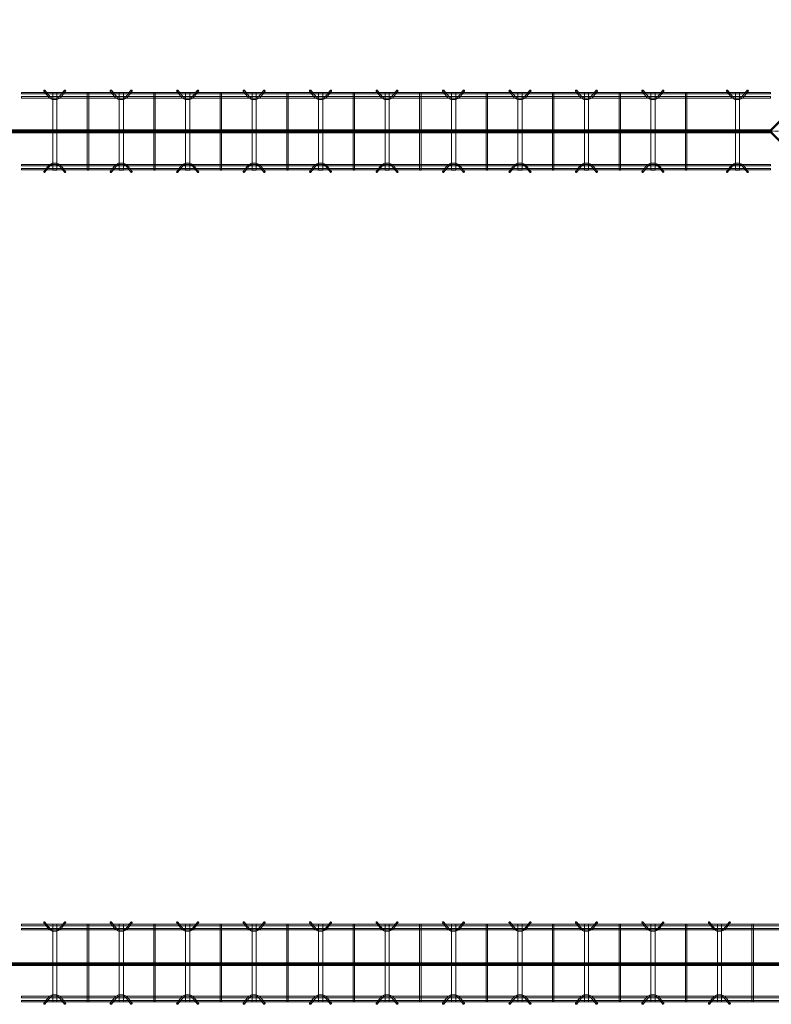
# Model space of a CAD drawing. Header units: inches. Extents: x -4136 to 1945, y -6639 to 12387.
# Tile 355 of 656: x -2656 to -2520, y 10310 to 10487. Entities that reach past the tile are written whole.
import ezdxf

# ---------------------------------------------------------------- set-up
doc = ezdxf.new("R2010")
doc.units = ezdxf.units.IN
doc.header["$MEASUREMENT"] = 0
doc.linetypes.add('Línea de rejilla', pattern=[0.875, 0.5, -0.125, 0.125, -0.125])
for name, color, linetype, lineweight in [('A-FLOR', 7, 'Continuous', 9), ('A-GENM', 7, 'Continuous', 9), ('S-BEAM', 7, 'Continuous', 9), ('S-GRID', 7, 'Continuous', 9)]:
    doc.layers.add(name, color=color, linetype=linetype, lineweight=lineweight)

# ---------------------------------------------------------------- blocks, each defined once
blk = doc.blocks.new('Dowel bar assembly - Dowel bar assembly-670978-SLAB ON GROUND JOINTS')
at = {"layer": 'S-BEAM', "color": 253, "true_color": 0xaaaaaa}
for p, q in [((135.25, 1.98), (0, 1.98)), ((0, 1.98), (0, 1.72)), ((0, 1.72), (0, 1.98)), ((4.02, 2.23), (4.97, 1.03)), ((5.18, 1.19), (4.23, 2.39)), ((5.63, 1.99), (5.63, -12.01)), ((6.38, 1.99), (5.63, 1.99)), ((5.63, 1.99), (6.38, 1.99)), ((6.38, -12.01), (6.38, 1.99)), ((7.76, 2.39), (6.81, 1.19)), ((7.01, 1.03), (7.96, 2.23)), ((11.87, 1.99), (11.87, -12.01)), ((12.13, 1.99), (11.87, 1.99)), ((11.87, 1.99), (12.13, 1.99)), ((12.13, -12.01), (12.13, 1.99)), ((16.02, 2.23), (16.97, 1.03)), ((17.18, 1.19), (16.23, 2.39)), ((17.63, 1.99), (17.63, -12.01)), ((18.38, 1.99), (17.63, 1.99)), ((17.63, 1.99), (18.38, 1.99)), ((18.38, -12.01), (18.38, 1.99)), ((19.76, 2.39), (18.81, 1.19)), ((19.01, 1.03), (19.96, 2.23)), ((23.87, 1.99), (23.87, -12.01)), ((24.13, 1.99), (23.87, 1.99)), ((23.87, 1.99), (24.13, 1.99)), ((24.13, -12.01), (24.13, 1.99)), ((28.02, 2.23), (28.97, 1.03)), ((29.18, 1.19), (28.23, 2.39)), ((29.63, 1.99), (29.63, -12.01)), ((30.38, 1.99), (29.63, 1.99)), ((29.63, 1.99), (30.38, 1.99)), ((30.38, -12.01), (30.38, 1.99)), ((31.76, 2.39), (30.81, 1.19)), ((31.01, 1.03), (31.96, 2.23)), ((35.87, 1.99), (35.87, -12.01)), ((36.13, 1.99), (35.87, 1.99)), ((35.87, 1.99), (36.13, 1.99)), ((36.13, -12.01), (36.13, 1.99)), ((40.02, 2.23), (40.97, 1.03)), ((41.18, 1.19), (40.23, 2.39)), ((41.63, 1.99), (41.63, -12.01)), ((42.38, 1.99), (41.63, 1.99)), ((41.63, 1.99), (42.38, 1.99)), ((42.38, -12.01), (42.38, 1.99)), ((43.76, 2.39), (42.81, 1.19)), ((43.01, 1.03), (43.96, 2.23)), ((47.87, 1.99), (47.87, -12.01)), ((48.13, 1.99), (47.87, 1.99)), ((47.87, 1.99), (48.13, 1.99)), ((48.13, -12.01), (48.13, 1.99)), ((52.02, 2.23), (52.97, 1.03)), ((53.18, 1.19), (52.23, 2.39)), ((53.63, 1.99), (53.63, -12.01)), ((54.38, 1.99), (53.63, 1.99)), ((53.63, 1.99), (54.38, 1.99)), ((54.38, -12.01), (54.38, 1.99)), ((55.76, 2.39), (54.81, 1.19)), ((55.01, 1.03), (55.96, 2.23)), ((59.87, 1.99), (59.87, -12.01)), ((60.13, 1.99), (59.87, 1.99)), ((59.87, 1.99), (60.13, 1.99)), ((60.13, -12.01), (60.13, 1.99)), ((64.02, 2.23), (64.97, 1.03)), ((65.18, 1.19), (64.23, 2.39)), ((65.63, 1.99), (65.63, -12.01)), ((66.38, 1.99), (65.63, 1.99)), ((65.63, 1.99), (66.38, 1.99)), ((66.38, -12.01), (66.38, 1.99)), ((67.76, 2.39), (66.81, 1.19)), ((67.01, 1.03), (67.96, 2.23)), ((71.87, 1.99), (71.87, -12.01)), ((72.13, 1.99), (71.87, 1.99)), ((71.87, 1.99), (72.13, 1.99)), ((72.13, -12.01), (72.13, 1.99)), ((76.02, 2.23), (76.97, 1.03)), ((77.18, 1.19), (76.23, 2.39)), ((77.63, 1.99), (77.63, -12.01)), ((78.38, 1.99), (77.63, 1.99)), ((77.63, 1.99), (78.38, 1.99)), ((78.38, -12.01), (78.38, 1.99)), ((79.76, 2.39), (78.81, 1.19)), ((79.01, 1.03), (79.96, 2.23)), ((83.87, 1.99), (83.87, -12.01)), ((84.13, 1.99), (83.87, 1.99)), ((83.87, 1.99), (84.13, 1.99)), ((84.13, -12.01), (84.13, 1.99)), ((88.02, 2.23), (88.97, 1.03)), ((89.18, 1.19), (88.23, 2.39)), ((89.63, 1.99), (89.63, -12.01)), ((90.38, 1.99), (89.63, 1.99)), ((89.63, 1.99), (90.38, 1.99)), ((90.38, -12.01), (90.38, 1.99)), ((91.76, 2.39), (90.81, 1.19)), ((91.01, 1.03), (91.96, 2.23)), ((95.87, 1.99), (95.87, -12.01)), ((96.13, 1.99), (95.87, 1.99)), ((95.87, 1.99), (96.13, 1.99)), ((96.13, -12.01), (96.13, 1.99)), ((100.02, 2.23), (100.97, 1.03)), ((101.18, 1.19), (100.23, 2.39)), ((101.63, 1.99), (101.63, -12.01)), ((102.38, 1.99), (101.63, 1.99)), ((101.63, 1.99), (102.38, 1.99)), ((102.38, -12.01), (102.38, 1.99)), ((103.76, 2.39), (102.81, 1.19)), ((103.01, 1.03), (103.96, 2.23)), ((107.87, 1.99), (107.87, -12.01)), ((108.13, 1.99), (107.87, 1.99)), ((107.87, 1.99), (108.13, 1.99)), ((108.13, -12.01), (108.13, 1.99)), ((112.02, 2.23), (112.97, 1.03)), ((113.18, 1.19), (112.23, 2.39)), ((113.63, 1.99), (113.63, -12.01)), ((114.38, 1.99), (113.63, 1.99)), ((113.63, 1.99), (114.38, 1.99)), ((114.38, -12.01), (114.38, 1.99)), ((115.76, 2.39), (114.81, 1.19)), ((115.01, 1.03), (115.96, 2.23)), ((119.87, 1.99), (119.87, -12.01)), ((120.13, 1.99), (119.87, 1.99)), ((119.87, 1.99), (120.13, 1.99)), ((120.13, -12.01), (120.13, 1.99)), ((127.27, 2.23), (128.22, 1.03)), ((128.43, 1.19), (127.48, 2.39)), ((128.88, 1.99), (128.88, -12.01)), ((129.63, 1.99), (128.88, 1.99)), ((128.88, 1.99), (129.63, 1.99)), ((129.63, -12.01), (129.63, 1.99)), ((131.01, 2.39), (130.06, 1.19)), ((130.26, 1.03), (131.21, 2.23)), ((135.25, 1.98), (135.25, 1.72)), ((135.25, 1.72), (135.25, 1.98)), ((0, 1.72), (135.25, 1.72)), ((135.25, 1.25), (0, 1.25)), ((0, 0.99), (0, 1.25)), ((0, 1.25), (0, 0.99)), ((0, 0.99), (135.25, 0.99)), ((135.25, 0.99), (135.25, 1.25)), ((135.25, 1.25), (135.25, 0.99)), ((135.25, -11.01), (0, -11.01)), ((0, -11.27), (0, -11.01)), ((0, -11.01), (0, -11.27)), ((0, -11.27), (135.25, -11.27)), ((135.25, -11.74), (0, -11.74)), ((0, -12), (0, -11.74)), ((0, -11.74), (0, -12)), ((0, -12), (135.25, -12)), ((4.97, -11.05), (4.02, -12.25)), ((4.23, -12.41), (5.18, -11.21)), ((6.38, -12.01), (5.63, -12.01)), ((5.63, -12.01), (6.38, -12.01)), ((6.81, -11.21), (7.76, -12.41)), ((7.96, -12.25), (7.01, -11.05)), ((12.13, -12.01), (11.87, -12.01)), ((11.87, -12.01), (12.13, -12.01)), ((16.97, -11.05), (16.02, -12.25)), ((16.23, -12.41), (17.18, -11.21)), ((18.38, -12.01), (17.63, -12.01)), ((17.63, -12.01), (18.38, -12.01)), ((18.81, -11.21), (19.76, -12.41)), ((19.96, -12.25), (19.01, -11.05)), ((24.13, -12.01), (23.87, -12.01)), ((23.87, -12.01), (24.13, -12.01)), ((28.97, -11.05), (28.02, -12.25)), ((28.23, -12.41), (29.18, -11.21)), ((30.38, -12.01), (29.63, -12.01)), ((29.63, -12.01), (30.38, -12.01)), ((30.81, -11.21), (31.76, -12.41)), ((31.96, -12.25), (31.01, -11.05)), ((36.13, -12.01), (35.87, -12.01)), ((35.87, -12.01), (36.13, -12.01)), ((40.97, -11.05), (40.02, -12.25)), ((40.23, -12.41), (41.18, -11.21)), ((42.38, -12.01), (41.63, -12.01)), ((41.63, -12.01), (42.38, -12.01)), ((42.81, -11.21), (43.76, -12.41)), ((43.96, -12.25), (43.01, -11.05)), ((48.13, -12.01), (47.87, -12.01)), ((47.87, -12.01), (48.13, -12.01)), ((52.97, -11.05), (52.02, -12.25)), ((52.23, -12.41), (53.18, -11.21)), ((54.38, -12.01), (53.63, -12.01)), ((53.63, -12.01), (54.38, -12.01)), ((54.81, -11.21), (55.76, -12.41)), ((55.96, -12.25), (55.01, -11.05)), ((60.13, -12.01), (59.87, -12.01)), ((59.87, -12.01), (60.13, -12.01)), ((64.97, -11.05), (64.02, -12.25)), ((64.23, -12.41), (65.18, -11.21)), ((66.38, -12.01), (65.63, -12.01)), ((65.63, -12.01), (66.38, -12.01)), ((66.81, -11.21), (67.76, -12.41)), ((67.96, -12.25), (67.01, -11.05)), ((72.13, -12.01), (71.87, -12.01)), ((71.87, -12.01), (72.13, -12.01)), ((76.97, -11.05), (76.02, -12.25)), ((76.23, -12.41), (77.18, -11.21)), ((78.38, -12.01), (77.63, -12.01)), ((77.63, -12.01), (78.38, -12.01)), ((78.81, -11.21), (79.76, -12.41)), ((79.96, -12.25), (79.01, -11.05)), ((84.13, -12.01), (83.87, -12.01)), ((83.87, -12.01), (84.13, -12.01)), ((88.97, -11.05), (88.02, -12.25)), ((88.23, -12.41), (89.18, -11.21)), ((90.38, -12.01), (89.63, -12.01)), ((89.63, -12.01), (90.38, -12.01)), ((90.81, -11.21), (91.76, -12.41)), ((91.96, -12.25), (91.01, -11.05)), ((96.13, -12.01), (95.87, -12.01)), ((95.87, -12.01), (96.13, -12.01)), ((100.97, -11.05), (100.02, -12.25)), ((100.23, -12.41), (101.18, -11.21)), ((102.38, -12.01), (101.63, -12.01)), ((101.63, -12.01), (102.38, -12.01)), ((102.81, -11.21), (103.76, -12.41)), ((103.96, -12.25), (103.01, -11.05)), ((108.13, -12.01), (107.87, -12.01)), ((107.87, -12.01), (108.13, -12.01)), ((112.97, -11.05), (112.02, -12.25)), ((112.23, -12.41), (113.18, -11.21)), ((114.38, -12.01), (113.63, -12.01)), ((113.63, -12.01), (114.38, -12.01)), ((114.81, -11.21), (115.76, -12.41)), ((115.96, -12.25), (115.01, -11.05)), ((120.13, -12.01), (119.87, -12.01)), ((119.87, -12.01), (120.13, -12.01)), ((128.22, -11.05), (127.27, -12.25)), ((127.48, -12.41), (128.43, -11.21)), ((129.63, -12.01), (128.88, -12.01)), ((128.88, -12.01), (129.63, -12.01)), ((130.06, -11.21), (131.01, -12.41)), ((131.21, -12.25), (130.26, -11.05)), ((135.25, -11.27), (135.25, -11.01)), ((135.25, -11.01), (135.25, -11.27)), ((135.25, -12), (135.25, -11.74)), ((135.25, -11.74), (135.25, -12))]:
    blk.add_line(p, q, dxfattribs=at)
at = {"layer": 'S-BEAM', "color": 253, "true_color": 0xaaaaaa, "flags": 128}
for points in [[(4.97, 1.03), (5.53, 0.73), (6.39, 0.72), (6.97, 0.99), (7.01, 1.03)], [(5.18, 1.19), (5.62, 0.97), (6.38, 0.98), (6.81, 1.19)], [(16.97, 1.03), (17.53, 0.73), (18.39, 0.72), (18.97, 0.99), (19.01, 1.03)], [(17.18, 1.19), (17.62, 0.97), (18.38, 0.98), (18.81, 1.19)], [(28.97, 1.03), (29.53, 0.73), (30.39, 0.72), (30.97, 0.99), (31.01, 1.03)], [(29.18, 1.19), (29.62, 0.97), (30.38, 0.98), (30.81, 1.19)], [(40.97, 1.03), (41.53, 0.73), (42.39, 0.72), (42.97, 0.99), (43.01, 1.03)], [(41.18, 1.19), (41.62, 0.97), (42.38, 0.98), (42.81, 1.19)], [(52.97, 1.03), (53.53, 0.73), (54.39, 0.72), (54.97, 0.99), (55.01, 1.03)], [(53.18, 1.19), (53.62, 0.97), (54.38, 0.98), (54.81, 1.19)], [(64.97, 1.03), (65.53, 0.73), (66.39, 0.72), (66.97, 0.99), (67.01, 1.03)], [(65.18, 1.19), (65.62, 0.97), (66.38, 0.98), (66.81, 1.19)], [(76.97, 1.03), (77.53, 0.73), (78.39, 0.72), (78.97, 0.99), (79.01, 1.03)], [(77.18, 1.19), (77.62, 0.97), (78.38, 0.98), (78.81, 1.19)], [(88.97, 1.03), (89.53, 0.73), (90.39, 0.72), (90.97, 0.99), (91.01, 1.03)], [(89.18, 1.19), (89.62, 0.97), (90.38, 0.98), (90.81, 1.19)], [(100.97, 1.03), (101.53, 0.73), (102.39, 0.72), (102.97, 0.99), (103.01, 1.03)], [(101.18, 1.19), (101.62, 0.97), (102.38, 0.98), (102.81, 1.19)], [(112.97, 1.03), (113.53, 0.73), (114.39, 0.72), (114.97, 0.99), (115.01, 1.03)], [(113.18, 1.19), (113.62, 0.97), (114.38, 0.98), (114.81, 1.19)], [(128.22, 1.03), (128.78, 0.73), (129.64, 0.72), (130.22, 0.99), (130.26, 1.03)], [(128.43, 1.19), (128.87, 0.97), (129.63, 0.98), (130.06, 1.19)], [(4.97, -11.05), (5.53, -10.75), (6.39, -10.74), (6.97, -11.01), (7.01, -11.05)], [(5.18, -11.21), (5.62, -10.99), (6.38, -11), (6.81, -11.21)], [(16.97, -11.05), (17.53, -10.75), (18.39, -10.74), (18.97, -11.01), (19.01, -11.05)], [(17.18, -11.21), (17.62, -10.99), (18.38, -11), (18.81, -11.21)], [(28.97, -11.05), (29.53, -10.75), (30.39, -10.74), (30.97, -11.01), (31.01, -11.05)], [(29.18, -11.21), (29.62, -10.99), (30.38, -11), (30.81, -11.21)], [(40.97, -11.05), (41.53, -10.75), (42.39, -10.74), (42.97, -11.01), (43.01, -11.05)], [(41.18, -11.21), (41.62, -10.99), (42.38, -11), (42.81, -11.21)], [(52.97, -11.05), (53.53, -10.75), (54.39, -10.74), (54.97, -11.01), (55.01, -11.05)], [(53.18, -11.21), (53.62, -10.99), (54.38, -11), (54.81, -11.21)], [(64.97, -11.05), (65.53, -10.75), (66.39, -10.74), (66.97, -11.01), (67.01, -11.05)], [(65.18, -11.21), (65.62, -10.99), (66.38, -11), (66.81, -11.21)], [(76.97, -11.05), (77.53, -10.75), (78.39, -10.74), (78.97, -11.01), (79.01, -11.05)], [(77.18, -11.21), (77.62, -10.99), (78.38, -11), (78.81, -11.21)], [(88.97, -11.05), (89.53, -10.75), (90.39, -10.74), (90.97, -11.01), (91.01, -11.05)], [(89.18, -11.21), (89.62, -10.99), (90.38, -11), (90.81, -11.21)], [(100.97, -11.05), (101.53, -10.75), (102.39, -10.74), (102.97, -11.01), (103.01, -11.05)], [(101.18, -11.21), (101.62, -10.99), (102.38, -11), (102.81, -11.21)], [(112.97, -11.05), (113.53, -10.75), (114.39, -10.74), (114.97, -11.01), (115.01, -11.05)], [(113.18, -11.21), (113.62, -10.99), (114.38, -11), (114.81, -11.21)], [(128.22, -11.05), (128.78, -10.75), (129.64, -10.74), (130.22, -11.01), (130.26, -11.05)], [(128.43, -11.21), (128.87, -10.99), (129.63, -11), (130.06, -11.21)]]:
    blk.add_lwpolyline(points, dxfattribs=at)
at = {"layer": 'S-BEAM', "color": 253, "true_color": 0xaaaaaa}
for centre, major_axis, start_param, end_param in [((4.12, 2.31), (0.101, 0.08), 5.709265, 8.850858), ((4.12, 2.31), (0.101, 0.08), 2.567673, 5.709265), ((7.86, 2.31), (-0.101, 0.08), 3.715513, 6.857105), ((7.86, 2.31), (-0.101, 0.08), 0.57392, 3.715513), ((16.12, 2.31), (0.101, 0.08), 5.709265, 8.850858), ((16.12, 2.31), (0.101, 0.08), 2.567673, 5.709265), ((19.86, 2.31), (-0.101, 0.08), 3.715513, 6.857105), ((19.86, 2.31), (-0.101, 0.08), 0.57392, 3.715513), ((28.12, 2.31), (0.101, 0.08), 5.709265, 8.850858), ((28.12, 2.31), (0.101, 0.08), 2.567673, 5.709265), ((31.86, 2.31), (-0.101, 0.08), 3.715513, 6.857105), ((31.86, 2.31), (-0.101, 0.08), 0.57392, 3.715513), ((40.12, 2.31), (0.101, 0.08), 5.709265, 8.850858), ((40.12, 2.31), (0.101, 0.08), 2.567673, 5.709265), ((43.86, 2.31), (-0.101, 0.08), 3.715513, 6.857105), ((43.86, 2.31), (-0.101, 0.08), 0.57392, 3.715513), ((52.12, 2.31), (0.101, 0.08), 5.709265, 8.850858), ((52.12, 2.31), (0.101, 0.08), 2.567673, 5.709265), ((55.86, 2.31), (-0.101, 0.08), 3.715513, 6.857105), ((55.86, 2.31), (-0.101, 0.08), 0.57392, 3.715513), ((64.12, 2.31), (0.101, 0.08), 5.709265, 8.850858), ((64.12, 2.31), (0.101, 0.08), 2.567673, 5.709265), ((67.86, 2.31), (-0.101, 0.08), 3.715513, 6.857105), ((67.86, 2.31), (-0.101, 0.08), 0.57392, 3.715513), ((76.12, 2.31), (0.101, 0.08), 5.709265, 8.850858), ((76.12, 2.31), (0.101, 0.08), 2.567673, 5.709265), ((79.86, 2.31), (-0.101, 0.08), 3.715513, 6.857105), ((79.86, 2.31), (-0.101, 0.08), 0.57392, 3.715513), ((88.12, 2.31), (0.101, 0.08), 5.709265, 8.850858), ((88.12, 2.31), (0.101, 0.08), 2.567673, 5.709265), ((91.86, 2.31), (-0.101, 0.08), 3.715513, 6.857105), ((91.86, 2.31), (-0.101, 0.08), 0.57392, 3.715513), ((100.12, 2.31), (0.101, 0.08), 5.709265, 8.850858), ((100.12, 2.31), (0.101, 0.08), 2.567673, 5.709265), ((103.86, 2.31), (-0.101, 0.08), 3.715513, 6.857105), ((103.86, 2.31), (-0.101, 0.08), 0.57392, 3.715513), ((112.12, 2.31), (0.101, 0.08), 5.709265, 8.850858), ((112.12, 2.31), (0.101, 0.08), 2.567673, 5.709265), ((115.86, 2.31), (-0.101, 0.08), 3.715513, 6.857105), ((115.86, 2.31), (-0.101, 0.08), 0.57392, 3.715513), ((127.37, 2.31), (0.101, 0.08), 5.709265, 8.850858), ((127.37, 2.31), (0.101, 0.08), 2.567673, 5.709265), ((131.11, 2.31), (-0.101, 0.08), 3.715513, 6.857105), ((131.11, 2.31), (-0.101, 0.08), 0.57392, 3.715513), ((4.12, -12.33), (-0.101, 0.08), 3.715513, 6.857105), ((4.12, -12.33), (-0.101, 0.08), 0.57392, 3.715513), ((7.86, -12.33), (0.101, 0.08), 5.709265, 8.850858), ((7.86, -12.33), (0.101, 0.08), 2.567673, 5.709265), ((16.12, -12.33), (-0.101, 0.08), 3.715513, 6.857105), ((16.12, -12.33), (-0.101, 0.08), 0.57392, 3.715513), ((19.86, -12.33), (0.101, 0.08), 5.709265, 8.850858), ((19.86, -12.33), (0.101, 0.08), 2.567673, 5.709265), ((28.12, -12.33), (-0.101, 0.08), 3.715513, 6.857105), ((28.12, -12.33), (-0.101, 0.08), 0.57392, 3.715513), ((31.86, -12.33), (0.101, 0.08), 5.709265, 8.850858), ((31.86, -12.33), (0.101, 0.08), 2.567673, 5.709265), ((40.12, -12.33), (-0.101, 0.08), 3.715513, 6.857105), ((40.12, -12.33), (-0.101, 0.08), 0.57392, 3.715513), ((43.86, -12.33), (0.101, 0.08), 5.709265, 8.850858), ((43.86, -12.33), (0.101, 0.08), 2.567673, 5.709265), ((52.12, -12.33), (-0.101, 0.08), 3.715513, 6.857105), ((52.12, -12.33), (-0.101, 0.08), 0.57392, 3.715513), ((55.86, -12.33), (0.101, 0.08), 5.709265, 8.850858), ((55.86, -12.33), (0.101, 0.08), 2.567673, 5.709265), ((64.12, -12.33), (-0.101, 0.08), 3.715513, 6.857105), ((64.12, -12.33), (-0.101, 0.08), 0.57392, 3.715513), ((67.86, -12.33), (0.101, 0.08), 5.709265, 8.850858), ((67.86, -12.33), (0.101, 0.08), 2.567673, 5.709265), ((76.12, -12.33), (-0.101, 0.08), 3.715513, 6.857105), ((76.12, -12.33), (-0.101, 0.08), 0.57392, 3.715513), ((79.86, -12.33), (0.101, 0.08), 5.709265, 8.850858), ((79.86, -12.33), (0.101, 0.08), 2.567673, 5.709265), ((88.12, -12.33), (-0.101, 0.08), 3.715513, 6.857105), ((88.12, -12.33), (-0.101, 0.08), 0.57392, 3.715513), ((91.86, -12.33), (0.101, 0.08), 5.709265, 8.850858), ((91.86, -12.33), (0.101, 0.08), 2.567673, 5.709265), ((100.12, -12.33), (-0.101, 0.08), 3.715513, 6.857105), ((100.12, -12.33), (-0.101, 0.08), 0.57392, 3.715513), ((103.86, -12.33), (0.101, 0.08), 5.709265, 8.850858), ((103.86, -12.33), (0.101, 0.08), 2.567673, 5.709265), ((112.12, -12.33), (-0.101, 0.08), 3.715513, 6.857105), ((112.12, -12.33), (-0.101, 0.08), 0.57392, 3.715513), ((115.86, -12.33), (0.101, 0.08), 5.709265, 8.850858), ((115.86, -12.33), (0.101, 0.08), 2.567673, 5.709265), ((127.37, -12.33), (-0.101, 0.08), 3.715513, 6.857105), ((127.37, -12.33), (-0.101, 0.08), 0.57392, 3.715513), ((131.11, -12.33), (0.101, 0.08), 5.709265, 8.850858), ((131.11, -12.33), (0.101, 0.08), 2.567673, 5.709265)]:
    blk.add_ellipse(centre, major_axis=major_axis, ratio=0.816528, start_param=start_param, end_param=end_param, dxfattribs=at)
blk = doc.blocks.new('Dowel bar assembly - Dowel bar assembly-674000-SLAB ON GROUND JOINTS')
at = {"layer": 'S-BEAM', "color": 253, "true_color": 0xaaaaaa}
for p, q in [((148.18, 1.98), (0, 1.98)), ((0, 1.98), (0, 1.72)), ((0, 1.72), (0, 1.98)), ((4.02, 2.23), (4.97, 1.03)), ((5.18, 1.19), (4.23, 2.39)), ((5.63, 1.99), (5.63, -12.01)), ((6.38, 1.99), (5.63, 1.99)), ((5.63, 1.99), (6.38, 1.99)), ((6.38, -12.01), (6.38, 1.99)), ((7.76, 2.39), (6.81, 1.19)), ((7.01, 1.03), (7.96, 2.23)), ((11.87, 1.99), (11.87, -12.01)), ((12.13, 1.99), (11.87, 1.99)), ((11.87, 1.99), (12.13, 1.99)), ((12.13, -12.01), (12.13, 1.99)), ((16.02, 2.23), (16.97, 1.03)), ((17.18, 1.19), (16.23, 2.39)), ((17.63, 1.99), (17.63, -12.01)), ((18.38, 1.99), (17.63, 1.99)), ((17.63, 1.99), (18.38, 1.99)), ((18.38, -12.01), (18.38, 1.99)), ((19.76, 2.39), (18.81, 1.19)), ((19.01, 1.03), (19.96, 2.23)), ((23.87, 1.99), (23.87, -12.01)), ((24.13, 1.99), (23.87, 1.99)), ((23.87, 1.99), (24.13, 1.99)), ((24.13, -12.01), (24.13, 1.99)), ((28.02, 2.23), (28.97, 1.03)), ((29.18, 1.19), (28.23, 2.39)), ((29.63, 1.99), (29.63, -12.01)), ((30.38, 1.99), (29.63, 1.99)), ((29.63, 1.99), (30.38, 1.99)), ((30.38, -12.01), (30.38, 1.99)), ((31.76, 2.39), (30.81, 1.19)), ((31.01, 1.03), (31.96, 2.23)), ((35.87, 1.99), (35.87, -12.01)), ((36.13, 1.99), (35.87, 1.99)), ((35.87, 1.99), (36.13, 1.99)), ((36.13, -12.01), (36.13, 1.99)), ((40.02, 2.23), (40.97, 1.03)), ((41.18, 1.19), (40.23, 2.39)), ((41.63, 1.99), (41.63, -12.01)), ((42.38, 1.99), (41.63, 1.99)), ((41.63, 1.99), (42.38, 1.99)), ((42.38, -12.01), (42.38, 1.99)), ((43.76, 2.39), (42.81, 1.19)), ((43.01, 1.03), (43.96, 2.23)), ((47.87, 1.99), (47.87, -12.01)), ((48.13, 1.99), (47.87, 1.99)), ((47.87, 1.99), (48.13, 1.99)), ((48.13, -12.01), (48.13, 1.99)), ((52.02, 2.23), (52.97, 1.03)), ((53.18, 1.19), (52.23, 2.39)), ((53.63, 1.99), (53.63, -12.01)), ((54.38, 1.99), (53.63, 1.99)), ((53.63, 1.99), (54.38, 1.99)), ((54.38, -12.01), (54.38, 1.99)), ((55.76, 2.39), (54.81, 1.19)), ((55.01, 1.03), (55.96, 2.23)), ((59.87, 1.99), (59.87, -12.01)), ((60.13, 1.99), (59.87, 1.99)), ((59.87, 1.99), (60.13, 1.99)), ((60.13, -12.01), (60.13, 1.99)), ((64.02, 2.23), (64.97, 1.03)), ((65.18, 1.19), (64.23, 2.39)), ((65.63, 1.99), (65.63, -12.01)), ((66.38, 1.99), (65.63, 1.99)), ((65.63, 1.99), (66.38, 1.99)), ((66.38, -12.01), (66.38, 1.99)), ((67.76, 2.39), (66.81, 1.19)), ((67.01, 1.03), (67.96, 2.23)), ((71.87, 1.99), (71.87, -12.01)), ((72.13, 1.99), (71.87, 1.99)), ((71.87, 1.99), (72.13, 1.99)), ((72.13, -12.01), (72.13, 1.99)), ((76.02, 2.23), (76.97, 1.03)), ((77.18, 1.19), (76.23, 2.39)), ((77.63, 1.99), (77.63, -12.01)), ((78.38, 1.99), (77.63, 1.99)), ((77.63, 1.99), (78.38, 1.99)), ((78.38, -12.01), (78.38, 1.99)), ((79.76, 2.39), (78.81, 1.19)), ((79.01, 1.03), (79.96, 2.23)), ((83.87, 1.99), (83.87, -12.01)), ((84.13, 1.99), (83.87, 1.99)), ((83.87, 1.99), (84.13, 1.99)), ((84.13, -12.01), (84.13, 1.99)), ((88.02, 2.23), (88.97, 1.03)), ((89.18, 1.19), (88.23, 2.39)), ((89.63, 1.99), (89.63, -12.01)), ((90.38, 1.99), (89.63, 1.99)), ((89.63, 1.99), (90.38, 1.99)), ((90.38, -12.01), (90.38, 1.99)), ((91.76, 2.39), (90.81, 1.19)), ((91.01, 1.03), (91.96, 2.23)), ((95.87, 1.99), (95.87, -12.01)), ((96.13, 1.99), (95.87, 1.99)), ((95.87, 1.99), (96.13, 1.99)), ((96.13, -12.01), (96.13, 1.99)), ((100.02, 2.23), (100.97, 1.03)), ((101.18, 1.19), (100.23, 2.39)), ((101.63, 1.99), (101.63, -12.01)), ((102.38, 1.99), (101.63, 1.99)), ((101.63, 1.99), (102.38, 1.99)), ((102.38, -12.01), (102.38, 1.99)), ((103.76, 2.39), (102.81, 1.19)), ((103.01, 1.03), (103.96, 2.23)), ((107.87, 1.99), (107.87, -12.01)), ((108.13, 1.99), (107.87, 1.99)), ((107.87, 1.99), (108.13, 1.99)), ((108.13, -12.01), (108.13, 1.99)), ((112.02, 2.23), (112.97, 1.03)), ((113.18, 1.19), (112.23, 2.39)), ((113.63, 1.99), (113.63, -12.01)), ((114.38, 1.99), (113.63, 1.99)), ((113.63, 1.99), (114.38, 1.99)), ((114.38, -12.01), (114.38, 1.99)), ((115.76, 2.39), (114.81, 1.19)), ((115.01, 1.03), (115.96, 2.23)), ((119.87, 1.99), (119.87, -12.01)), ((120.13, 1.99), (119.87, 1.99)), ((119.87, 1.99), (120.13, 1.99)), ((120.13, -12.01), (120.13, 1.99)), ((124.02, 2.23), (124.97, 1.03)), ((125.18, 1.19), (124.23, 2.39)), ((125.63, 1.99), (125.63, -12.01)), ((126.38, 1.99), (125.63, 1.99)), ((125.63, 1.99), (126.38, 1.99)), ((126.38, -12.01), (126.38, 1.99)), ((127.76, 2.39), (126.81, 1.19)), ((127.01, 1.03), (127.96, 2.23)), ((131.87, 1.99), (131.87, -12.01)), ((132.13, 1.99), (131.87, 1.99)), ((131.87, 1.99), (132.13, 1.99)), ((132.13, -12.01), (132.13, 1.99)), ((140.21, 2.23), (141.16, 1.03)), ((141.36, 1.19), (140.41, 2.39)), ((141.81, 1.99), (141.81, -12.01)), ((142.56, 1.99), (141.81, 1.99)), ((141.81, 1.99), (142.56, 1.99)), ((142.56, -12.01), (142.56, 1.99)), ((143.94, 2.39), (142.99, 1.19)), ((143.2, 1.03), (144.15, 2.23)), ((148.18, 1.98), (148.18, 1.72)), ((148.18, 1.72), (148.18, 1.98)), ((0, 1.72), (148.18, 1.72)), ((148.18, 1.25), (0, 1.25)), ((0, 0.99), (0, 1.25)), ((0, 1.25), (0, 0.99)), ((0, 0.99), (148.18, 0.99)), ((148.18, 0.99), (148.18, 1.25)), ((148.18, 1.25), (148.18, 0.99)), ((148.18, -11.01), (0, -11.01)), ((0, -11.27), (0, -11.01)), ((0, -11.01), (0, -11.27)), ((0, -11.27), (148.18, -11.27)), ((148.18, -11.74), (0, -11.74)), ((0, -12), (0, -11.74)), ((0, -11.74), (0, -12)), ((0, -12), (148.18, -12)), ((4.97, -11.05), (4.02, -12.25)), ((4.23, -12.41), (5.18, -11.21)), ((6.38, -12.01), (5.63, -12.01)), ((5.63, -12.01), (6.38, -12.01)), ((6.81, -11.21), (7.76, -12.41)), ((7.96, -12.25), (7.01, -11.05)), ((12.13, -12.01), (11.87, -12.01)), ((11.87, -12.01), (12.13, -12.01)), ((16.97, -11.05), (16.02, -12.25)), ((16.23, -12.41), (17.18, -11.21)), ((18.38, -12.01), (17.63, -12.01)), ((17.63, -12.01), (18.38, -12.01)), ((18.81, -11.21), (19.76, -12.41)), ((19.96, -12.25), (19.01, -11.05)), ((24.13, -12.01), (23.87, -12.01)), ((23.87, -12.01), (24.13, -12.01)), ((28.97, -11.05), (28.02, -12.25)), ((28.23, -12.41), (29.18, -11.21)), ((30.38, -12.01), (29.63, -12.01)), ((29.63, -12.01), (30.38, -12.01)), ((30.81, -11.21), (31.76, -12.41)), ((31.96, -12.25), (31.01, -11.05)), ((36.13, -12.01), (35.87, -12.01)), ((35.87, -12.01), (36.13, -12.01)), ((40.97, -11.05), (40.02, -12.25)), ((40.23, -12.41), (41.18, -11.21)), ((42.38, -12.01), (41.63, -12.01)), ((41.63, -12.01), (42.38, -12.01)), ((42.81, -11.21), (43.76, -12.41)), ((43.96, -12.25), (43.01, -11.05)), ((48.13, -12.01), (47.87, -12.01)), ((47.87, -12.01), (48.13, -12.01)), ((52.97, -11.05), (52.02, -12.25)), ((52.23, -12.41), (53.18, -11.21)), ((54.38, -12.01), (53.63, -12.01)), ((53.63, -12.01), (54.38, -12.01)), ((54.81, -11.21), (55.76, -12.41)), ((55.96, -12.25), (55.01, -11.05)), ((60.13, -12.01), (59.87, -12.01)), ((59.87, -12.01), (60.13, -12.01)), ((64.97, -11.05), (64.02, -12.25)), ((64.23, -12.41), (65.18, -11.21)), ((66.38, -12.01), (65.63, -12.01)), ((65.63, -12.01), (66.38, -12.01)), ((66.81, -11.21), (67.76, -12.41)), ((67.96, -12.25), (67.01, -11.05)), ((72.13, -12.01), (71.87, -12.01)), ((71.87, -12.01), (72.13, -12.01)), ((76.97, -11.05), (76.02, -12.25)), ((76.23, -12.41), (77.18, -11.21)), ((78.38, -12.01), (77.63, -12.01)), ((77.63, -12.01), (78.38, -12.01)), ((78.81, -11.21), (79.76, -12.41)), ((79.96, -12.25), (79.01, -11.05)), ((84.13, -12.01), (83.87, -12.01)), ((83.87, -12.01), (84.13, -12.01)), ((88.97, -11.05), (88.02, -12.25)), ((88.23, -12.41), (89.18, -11.21)), ((90.38, -12.01), (89.63, -12.01)), ((89.63, -12.01), (90.38, -12.01)), ((90.81, -11.21), (91.76, -12.41)), ((91.96, -12.25), (91.01, -11.05)), ((96.13, -12.01), (95.87, -12.01)), ((95.87, -12.01), (96.13, -12.01)), ((100.97, -11.05), (100.02, -12.25)), ((100.23, -12.41), (101.18, -11.21)), ((102.38, -12.01), (101.63, -12.01)), ((101.63, -12.01), (102.38, -12.01)), ((102.81, -11.21), (103.76, -12.41)), ((103.96, -12.25), (103.01, -11.05)), ((108.13, -12.01), (107.87, -12.01)), ((107.87, -12.01), (108.13, -12.01)), ((112.97, -11.05), (112.02, -12.25)), ((112.23, -12.41), (113.18, -11.21)), ((114.38, -12.01), (113.63, -12.01)), ((113.63, -12.01), (114.38, -12.01)), ((114.81, -11.21), (115.76, -12.41)), ((115.96, -12.25), (115.01, -11.05)), ((120.13, -12.01), (119.87, -12.01)), ((119.87, -12.01), (120.13, -12.01)), ((124.97, -11.05), (124.02, -12.25)), ((124.23, -12.41), (125.18, -11.21)), ((126.38, -12.01), (125.63, -12.01)), ((125.63, -12.01), (126.38, -12.01)), ((126.81, -11.21), (127.76, -12.41)), ((127.96, -12.25), (127.01, -11.05)), ((132.13, -12.01), (131.87, -12.01)), ((131.87, -12.01), (132.13, -12.01)), ((141.16, -11.05), (140.21, -12.25)), ((140.41, -12.41), (141.36, -11.21)), ((142.56, -12.01), (141.81, -12.01)), ((141.81, -12.01), (142.56, -12.01)), ((142.99, -11.21), (143.94, -12.41)), ((144.15, -12.25), (143.2, -11.05)), ((148.18, -11.27), (148.18, -11.01)), ((148.18, -11.01), (148.18, -11.27)), ((148.18, -12), (148.18, -11.74)), ((148.18, -11.74), (148.18, -12))]:
    blk.add_line(p, q, dxfattribs=at)
at = {"layer": 'S-BEAM', "color": 253, "true_color": 0xaaaaaa, "flags": 128}
for points in [[(4.97, 1.03), (5.53, 0.73), (6.39, 0.72), (6.97, 0.99), (7.01, 1.03)], [(5.18, 1.19), (5.62, 0.97), (6.38, 0.98), (6.81, 1.19)], [(16.97, 1.03), (17.53, 0.73), (18.39, 0.72), (18.97, 0.99), (19.01, 1.03)], [(17.18, 1.19), (17.62, 0.97), (18.38, 0.98), (18.81, 1.19)], [(28.97, 1.03), (29.53, 0.73), (30.39, 0.72), (30.97, 0.99), (31.01, 1.03)], [(29.18, 1.19), (29.62, 0.97), (30.38, 0.98), (30.81, 1.19)], [(40.97, 1.03), (41.53, 0.73), (42.39, 0.72), (42.97, 0.99), (43.01, 1.03)], [(41.18, 1.19), (41.62, 0.97), (42.38, 0.98), (42.81, 1.19)], [(52.97, 1.03), (53.53, 0.73), (54.39, 0.72), (54.97, 0.99), (55.01, 1.03)], [(53.18, 1.19), (53.62, 0.97), (54.38, 0.98), (54.81, 1.19)], [(64.97, 1.03), (65.53, 0.73), (66.39, 0.72), (66.97, 0.99), (67.01, 1.03)], [(65.18, 1.19), (65.62, 0.97), (66.38, 0.98), (66.81, 1.19)], [(76.97, 1.03), (77.53, 0.73), (78.39, 0.72), (78.97, 0.99), (79.01, 1.03)], [(77.18, 1.19), (77.62, 0.97), (78.38, 0.98), (78.81, 1.19)], [(88.97, 1.03), (89.53, 0.73), (90.39, 0.72), (90.97, 0.99), (91.01, 1.03)], [(89.18, 1.19), (89.62, 0.97), (90.38, 0.98), (90.81, 1.19)], [(100.97, 1.03), (101.53, 0.73), (102.39, 0.72), (102.97, 0.99), (103.01, 1.03)], [(101.18, 1.19), (101.62, 0.97), (102.38, 0.98), (102.81, 1.19)], [(112.97, 1.03), (113.53, 0.73), (114.39, 0.72), (114.97, 0.99), (115.01, 1.03)], [(113.18, 1.19), (113.62, 0.97), (114.38, 0.98), (114.81, 1.19)], [(124.97, 1.03), (125.53, 0.73), (126.39, 0.72), (126.97, 0.99), (127.01, 1.03)], [(125.18, 1.19), (125.62, 0.97), (126.38, 0.98), (126.81, 1.19)], [(141.16, 1.03), (141.71, 0.73), (142.57, 0.72), (143.15, 0.99), (143.2, 1.03)], [(141.36, 1.19), (141.81, 0.97), (142.56, 0.98), (142.99, 1.19)], [(4.97, -11.05), (5.53, -10.75), (6.39, -10.74), (6.97, -11.01), (7.01, -11.05)], [(5.18, -11.21), (5.62, -10.99), (6.38, -11), (6.81, -11.21)], [(16.97, -11.05), (17.53, -10.75), (18.39, -10.74), (18.97, -11.01), (19.01, -11.05)], [(17.18, -11.21), (17.62, -10.99), (18.38, -11), (18.81, -11.21)], [(28.97, -11.05), (29.53, -10.75), (30.39, -10.74), (30.97, -11.01), (31.01, -11.05)], [(29.18, -11.21), (29.62, -10.99), (30.38, -11), (30.81, -11.21)], [(40.97, -11.05), (41.53, -10.75), (42.39, -10.74), (42.97, -11.01), (43.01, -11.05)], [(41.18, -11.21), (41.62, -10.99), (42.38, -11), (42.81, -11.21)], [(52.97, -11.05), (53.53, -10.75), (54.39, -10.74), (54.97, -11.01), (55.01, -11.05)], [(53.18, -11.21), (53.62, -10.99), (54.38, -11), (54.81, -11.21)], [(64.97, -11.05), (65.53, -10.75), (66.39, -10.74), (66.97, -11.01), (67.01, -11.05)], [(65.18, -11.21), (65.62, -10.99), (66.38, -11), (66.81, -11.21)], [(76.97, -11.05), (77.53, -10.75), (78.39, -10.74), (78.97, -11.01), (79.01, -11.05)], [(77.18, -11.21), (77.62, -10.99), (78.38, -11), (78.81, -11.21)], [(88.97, -11.05), (89.53, -10.75), (90.39, -10.74), (90.97, -11.01), (91.01, -11.05)], [(89.18, -11.21), (89.62, -10.99), (90.38, -11), (90.81, -11.21)], [(100.97, -11.05), (101.53, -10.75), (102.39, -10.74), (102.97, -11.01), (103.01, -11.05)], [(101.18, -11.21), (101.62, -10.99), (102.38, -11), (102.81, -11.21)], [(112.97, -11.05), (113.53, -10.75), (114.39, -10.74), (114.97, -11.01), (115.01, -11.05)], [(113.18, -11.21), (113.62, -10.99), (114.38, -11), (114.81, -11.21)], [(124.97, -11.05), (125.53, -10.75), (126.39, -10.74), (126.97, -11.01), (127.01, -11.05)], [(125.18, -11.21), (125.62, -10.99), (126.38, -11), (126.81, -11.21)], [(141.16, -11.05), (141.71, -10.75), (142.57, -10.74), (143.15, -11.01), (143.2, -11.05)], [(141.36, -11.21), (141.81, -10.99), (142.56, -11), (142.99, -11.21)]]:
    blk.add_lwpolyline(points, dxfattribs=at)
at = {"layer": 'S-BEAM', "color": 253, "true_color": 0xaaaaaa}
for centre, major_axis, start_param, end_param in [((4.12, 2.31), (0.101, 0.08), 5.709265, 8.850858), ((4.12, 2.31), (0.101, 0.08), 2.567673, 5.709265), ((7.86, 2.31), (-0.101, 0.08), 3.715513, 6.857105), ((7.86, 2.31), (-0.101, 0.08), 0.57392, 3.715513), ((16.12, 2.31), (0.101, 0.08), 5.709265, 8.850858), ((16.12, 2.31), (0.101, 0.08), 2.567673, 5.709265), ((19.86, 2.31), (-0.101, 0.08), 3.715513, 6.857105), ((19.86, 2.31), (-0.101, 0.08), 0.57392, 3.715513), ((28.12, 2.31), (0.101, 0.08), 5.709265, 8.850858), ((28.12, 2.31), (0.101, 0.08), 2.567673, 5.709265), ((31.86, 2.31), (-0.101, 0.08), 3.715513, 6.857105), ((31.86, 2.31), (-0.101, 0.08), 0.57392, 3.715513), ((40.12, 2.31), (0.101, 0.08), 5.709265, 8.850858), ((40.12, 2.31), (0.101, 0.08), 2.567673, 5.709265), ((43.86, 2.31), (-0.101, 0.08), 3.715513, 6.857105), ((43.86, 2.31), (-0.101, 0.08), 0.57392, 3.715513), ((52.12, 2.31), (0.101, 0.08), 5.709265, 8.850858), ((52.12, 2.31), (0.101, 0.08), 2.567673, 5.709265), ((55.86, 2.31), (-0.101, 0.08), 3.715513, 6.857105), ((55.86, 2.31), (-0.101, 0.08), 0.57392, 3.715513), ((64.12, 2.31), (0.101, 0.08), 5.709265, 8.850858), ((64.12, 2.31), (0.101, 0.08), 2.567673, 5.709265), ((67.86, 2.31), (-0.101, 0.08), 3.715513, 6.857105), ((67.86, 2.31), (-0.101, 0.08), 0.57392, 3.715513), ((76.12, 2.31), (0.101, 0.08), 5.709265, 8.850858), ((76.12, 2.31), (0.101, 0.08), 2.567673, 5.709265), ((79.86, 2.31), (-0.101, 0.08), 3.715513, 6.857105), ((79.86, 2.31), (-0.101, 0.08), 0.57392, 3.715513), ((88.12, 2.31), (0.101, 0.08), 5.709265, 8.850858), ((88.12, 2.31), (0.101, 0.08), 2.567673, 5.709265), ((91.86, 2.31), (-0.101, 0.08), 3.715513, 6.857105), ((91.86, 2.31), (-0.101, 0.08), 0.57392, 3.715513), ((100.12, 2.31), (0.101, 0.08), 5.709265, 8.850858), ((100.12, 2.31), (0.101, 0.08), 2.567673, 5.709265), ((103.86, 2.31), (-0.101, 0.08), 3.715513, 6.857105), ((103.86, 2.31), (-0.101, 0.08), 0.57392, 3.715513), ((112.12, 2.31), (0.101, 0.08), 5.709265, 8.850858), ((112.12, 2.31), (0.101, 0.08), 2.567673, 5.709265), ((115.86, 2.31), (-0.101, 0.08), 3.715513, 6.857105), ((115.86, 2.31), (-0.101, 0.08), 0.57392, 3.715513), ((124.12, 2.31), (0.101, 0.08), 5.709265, 8.850858), ((124.12, 2.31), (0.101, 0.08), 2.567673, 5.709265), ((127.86, 2.31), (-0.101, 0.08), 3.715513, 6.857105), ((127.86, 2.31), (-0.101, 0.08), 0.57392, 3.715513), ((140.31, 2.31), (0.101, 0.08), 5.709265, 8.850858), ((140.31, 2.31), (0.101, 0.08), 2.567673, 5.709265), ((144.04, 2.31), (-0.101, 0.08), 3.715513, 6.857105), ((144.04, 2.31), (-0.101, 0.08), 0.57392, 3.715513), ((4.12, -12.33), (-0.101, 0.08), 3.715513, 6.857105), ((4.12, -12.33), (-0.101, 0.08), 0.57392, 3.715513), ((7.86, -12.33), (0.101, 0.08), 5.709265, 8.850858), ((7.86, -12.33), (0.101, 0.08), 2.567673, 5.709265), ((16.12, -12.33), (-0.101, 0.08), 3.715513, 6.857105), ((16.12, -12.33), (-0.101, 0.08), 0.57392, 3.715513), ((19.86, -12.33), (0.101, 0.08), 5.709265, 8.850858), ((19.86, -12.33), (0.101, 0.08), 2.567673, 5.709265), ((28.12, -12.33), (-0.101, 0.08), 3.715513, 6.857105), ((28.12, -12.33), (-0.101, 0.08), 0.57392, 3.715513), ((31.86, -12.33), (0.101, 0.08), 5.709265, 8.850858), ((31.86, -12.33), (0.101, 0.08), 2.567673, 5.709265), ((40.12, -12.33), (-0.101, 0.08), 3.715513, 6.857105), ((40.12, -12.33), (-0.101, 0.08), 0.57392, 3.715513), ((43.86, -12.33), (0.101, 0.08), 5.709265, 8.850858), ((43.86, -12.33), (0.101, 0.08), 2.567673, 5.709265), ((52.12, -12.33), (-0.101, 0.08), 3.715513, 6.857105), ((52.12, -12.33), (-0.101, 0.08), 0.57392, 3.715513), ((55.86, -12.33), (0.101, 0.08), 5.709265, 8.850858), ((55.86, -12.33), (0.101, 0.08), 2.567673, 5.709265), ((64.12, -12.33), (-0.101, 0.08), 3.715513, 6.857105), ((64.12, -12.33), (-0.101, 0.08), 0.57392, 3.715513), ((67.86, -12.33), (0.101, 0.08), 5.709265, 8.850858), ((67.86, -12.33), (0.101, 0.08), 2.567673, 5.709265), ((76.12, -12.33), (-0.101, 0.08), 3.715513, 6.857105), ((76.12, -12.33), (-0.101, 0.08), 0.57392, 3.715513), ((79.86, -12.33), (0.101, 0.08), 5.709265, 8.850858), ((79.86, -12.33), (0.101, 0.08), 2.567673, 5.709265), ((88.12, -12.33), (-0.101, 0.08), 3.715513, 6.857105), ((88.12, -12.33), (-0.101, 0.08), 0.57392, 3.715513), ((91.86, -12.33), (0.101, 0.08), 5.709265, 8.850858), ((91.86, -12.33), (0.101, 0.08), 2.567673, 5.709265), ((100.12, -12.33), (-0.101, 0.08), 3.715513, 6.857105), ((100.12, -12.33), (-0.101, 0.08), 0.57392, 3.715513), ((103.86, -12.33), (0.101, 0.08), 5.709265, 8.850858), ((103.86, -12.33), (0.101, 0.08), 2.567673, 5.709265), ((112.12, -12.33), (-0.101, 0.08), 3.715513, 6.857105), ((112.12, -12.33), (-0.101, 0.08), 0.57392, 3.715513), ((115.86, -12.33), (0.101, 0.08), 5.709265, 8.850858), ((115.86, -12.33), (0.101, 0.08), 2.567673, 5.709265), ((124.12, -12.33), (-0.101, 0.08), 3.715513, 6.857105), ((124.12, -12.33), (-0.101, 0.08), 0.57392, 3.715513), ((127.86, -12.33), (0.101, 0.08), 5.709265, 8.850858), ((127.86, -12.33), (0.101, 0.08), 2.567673, 5.709265), ((140.31, -12.33), (-0.101, 0.08), 3.715513, 6.857105), ((140.31, -12.33), (-0.101, 0.08), 0.57392, 3.715513), ((144.04, -12.33), (0.101, 0.08), 5.709265, 8.850858), ((144.04, -12.33), (0.101, 0.08), 2.567673, 5.709265)]:
    blk.add_ellipse(centre, major_axis=major_axis, ratio=0.816528, start_param=start_param, end_param=end_param, dxfattribs=at)

msp = doc.modelspace()

# ---------------------------------------------------------------- hatches: boundary and pattern name
at = {"layer": 'A-GENM', "true_color": 0xff0000}
for points in [[(-2500.32374, 10487.65475), (-2500.12689, 10487.4579), (-2500.10103, 10487.43204), (-2500.32374, 10487.20933), (-2520.34367, 10467.1894), (-2520.45502, 10467.07804), (-2520.67773, 10467.30075), (-2520.59224, 10467.38625), (-2500.52059, 10487.4579)], [(-2500.32374, 10487.65475), (-2500.2803, 10487.61131), (-2500.10103, 10487.43204), (-2500.32374, 10487.20933), (-2520.34367, 10467.1894), (-2520.45502, 10467.07804), (-2520.67773, 10467.30075), (-2500.36718, 10487.61131)], [(-2500.32374, 10446.72404), (-2520.59224, 10466.99255), (-2520.78909, 10467.1894), (-2520.67773, 10467.30075), (-2520.45502, 10467.07804), (-2520.34367, 10467.1894), (-2500.10103, 10446.94676)], [(-2500.32374, 10446.72404), (-2520.74565, 10467.14596), (-2520.78909, 10467.1894), (-2520.74565, 10467.23284), (-2520.67773, 10467.30075), (-2520.45502, 10467.07804), (-2520.34367, 10467.1894), (-2500.10103, 10446.94676)]]:
    msp.add_hatch(color=1, dxfattribs=at).paths.add_polyline_path(points, flags=0)
at = {"layer": 'A-GENM', "true_color": 0x0000ff}
for points in [[(-2520.53246, 10466.93277), (-2807.11501, 10466.93277), (-2806.85839, 10467.1894), (-2807.02496, 10467.35597), (-2520.62252, 10467.35597), (-2520.78909, 10467.1894)], [(-2520.74565, 10467.23284), (-2806.90183, 10467.23284), (-2807.11184, 10467.44285), (-2520.53564, 10467.44285)], [(-2520.61934, 10467.01965), (-2807.02813, 10467.01965), (-2806.85839, 10467.1894), (-2807.11032, 10467.44133), (-2520.53716, 10467.44133), (-2520.78909, 10467.1894)], [(-2520.59224, 10466.99255), (-2807.05524, 10466.99255), (-2806.85839, 10467.1894), (-2806.96974, 10467.30075), (-2807.05524, 10467.38625), (-2520.59224, 10467.38625), (-2520.67773, 10467.30075), (-2520.78909, 10467.1894)], [(-2520.6101, 10467.01041), (-2807.03738, 10467.01041), (-2806.85839, 10467.1894), (-2807.02344, 10467.35445), (-2520.62404, 10467.35445), (-2520.78909, 10467.1894)], [(-2520.78909, 10467.1894), (-2520.74565, 10467.14596), (-2806.90183, 10467.14596), (-2806.85839, 10467.1894), (-2806.90183, 10467.23284), (-2520.74565, 10467.23284)], [(-3819.32374, 10317.14659), (-3819.00878, 10317.14659), (-1943.6387, 10317.14659), (-1943.32374, 10317.14659), (-1943.13624, 10317.14659), (-1943.13624, 10316.93658), (-1943.32374, 10316.93658), (-1943.6387, 10316.93658), (-3819.00878, 10316.93658), (-3819.32374, 10316.93658)], [(-3819.32374, 10317.14507), (-3819.00878, 10317.14507), (-1943.6387, 10317.14507), (-1943.32374, 10317.14507), (-1943.13624, 10317.14507), (-1943.13624, 10316.72339), (-1943.32374, 10316.72339), (-1943.6387, 10316.72339), (-3819.00878, 10316.72339), (-3819.32374, 10316.72339)], [(-1943.13624, 10316.69629), (-1943.32374, 10316.69629), (-1943.6387, 10316.69629), (-3819.00878, 10316.69629), (-3819.32374, 10316.69629), (-3819.32374, 10317.08999), (-3819.00878, 10317.08999), (-1943.6387, 10317.08999), (-1943.32374, 10317.08999), (-1943.13624, 10317.08999)], [(-3819.32374, 10317.05971), (-3819.00878, 10317.05971), (-1943.6387, 10317.05971), (-1943.32374, 10317.05971), (-1943.13624, 10317.05971), (-1943.13624, 10316.63651), (-1943.32374, 10316.63651), (-1943.6387, 10316.63651), (-3819.00878, 10316.63651), (-3819.32374, 10316.63651)], [(-3819.32374, 10317.05819), (-3819.00878, 10317.05819), (-1943.6387, 10317.05819), (-1943.32374, 10317.05819), (-1943.13624, 10317.05819), (-1943.13624, 10316.71415), (-1943.32374, 10316.71415), (-1943.6387, 10316.71415), (-3819.00878, 10316.71415), (-3819.32374, 10316.71415)], [(-3819.32374, 10316.93658), (-3819.00878, 10316.93658), (-1943.6387, 10316.93658), (-1943.32374, 10316.93658), (-1943.13624, 10316.93658), (-1943.13624, 10316.8497), (-1943.32374, 10316.8497), (-1943.6387, 10316.8497), (-3819.00878, 10316.8497), (-3819.32374, 10316.8497)]]:
    msp.add_hatch(color=5, dxfattribs=at).paths.add_polyline_path(points, flags=0)

# ---------------------------------------------------------------- linework, layer by layer
at = {"layer": 'A-FLOR'}
for p, q in [((-2500.32374, 10487.43204), (-2520.56638, 10467.1894)), ((-2520.56638, 10467.1893), (-2500.32374, 10487.43194)), ((-2520.56638, 10467.1894), (-2500.32374, 10446.94676)), ((-2500.32374, 10446.94666), (-2520.56638, 10467.1893))]:
    msp.add_line(p, q, dxfattribs=at)
at = {"layer": 'A-GENM', "color": 1, "true_color": 0xff0000}
for p, q in [((-2520.67773, 10467.30075), (-2500.36718, 10487.61131)), ((-2500.50273, 10487.47576), (-2520.67773, 10467.30075)), ((-2520.63161, 10467.34688), (-2500.48122, 10487.49727)), ((-2500.52059, 10487.4579), (-2520.59224, 10467.38625)), ((-2520.67773, 10467.30075), (-2520.78909, 10467.1894)), ((-2520.78909, 10467.1894), (-2520.74565, 10467.23284)), ((-2520.69698, 10467.09729), (-2520.78909, 10467.1894)), ((-2520.74565, 10467.14596), (-2520.78909, 10467.1894)), ((-2520.74565, 10467.23284), (-2520.67773, 10467.30075)), ((-2500.32374, 10446.72404), (-2520.74565, 10467.14596)), ((-2520.6101, 10467.01041), (-2520.69698, 10467.09729)), ((-2520.63161, 10467.03192), (-2500.32374, 10446.72404)), ((-2500.32374, 10446.72404), (-2520.6101, 10467.01041)), ((-2520.59224, 10466.99255), (-2500.32374, 10446.72404))]:
    msp.add_line(p, q, dxfattribs=at)
at = {"layer": 'A-GENM', "color": 5, "true_color": 0x0000ff}
for p, q in [((-2520.53246, 10466.93277), (-2807.11501, 10466.93277)), ((-2520.53564, 10467.44285), (-2807.11184, 10467.44285)), ((-2520.53716, 10467.44133), (-2807.11032, 10467.44133)), ((-2807.05524, 10467.38625), (-2520.59224, 10467.38625)), ((-2807.05524, 10467.38625), (-2520.59224, 10467.38625)), ((-2520.59224, 10466.99255), (-2807.05524, 10466.99255)), ((-2807.05524, 10466.99255), (-2520.59224, 10466.99255)), ((-2807.03738, 10467.01041), (-2520.6101, 10467.01041)), ((-2520.61934, 10467.01965), (-2807.02813, 10467.01965)), ((-2520.62252, 10467.35597), (-2807.02496, 10467.35597)), ((-2520.62404, 10467.35445), (-2807.02344, 10467.35445)), ((-2520.63161, 10467.34688), (-2807.01587, 10467.34688)), ((-2520.63161, 10467.34688), (-2807.01587, 10467.34688)), ((-2807.01587, 10467.03192), (-2520.63161, 10467.03192)), ((-2807.01587, 10467.03192), (-2520.63161, 10467.03192)), ((-2806.9505, 10467.09729), (-2520.69698, 10467.09729)), ((-2806.90183, 10467.23284), (-2520.74565, 10467.23284)), ((-2520.74565, 10467.14596), (-2806.90183, 10467.14596)), ((-2520.53564, 10467.44285), (-2520.78909, 10467.1894)), ((-2520.78909, 10467.1894), (-2520.53716, 10467.44133)), ((-2520.53716, 10467.44133), (-2520.78909, 10467.1894)), ((-2520.78909, 10467.1894), (-2520.62252, 10467.35597)), ((-2520.62252, 10467.35597), (-2520.78909, 10467.1894)), ((-2520.78909, 10467.1894), (-2520.62404, 10467.35445)), ((-2520.62404, 10467.35445), (-2520.78909, 10467.1894)), ((-2520.78909, 10467.1894), (-2520.74565, 10467.23284)), ((-2520.78909, 10467.1894), (-2520.61934, 10467.01965)), ((-2520.61934, 10467.01965), (-2520.78909, 10467.1894)), ((-2520.6101, 10467.01041), (-2520.78909, 10467.1894)), ((-2520.78909, 10467.1894), (-2520.53246, 10466.93277)), ((-2520.53246, 10466.93277), (-2520.78909, 10467.1894)), ((-2520.78909, 10467.1894), (-2520.74565, 10467.14596)), ((-2520.74565, 10467.14596), (-2520.78909, 10467.1894)), ((-2520.78909, 10467.1894), (-2520.69698, 10467.09729)), ((-2520.74565, 10467.23284), (-2520.53564, 10467.44285)), ((-2520.6101, 10467.01041), (-2520.69698, 10467.09729)), ((-2520.63161, 10467.34688), (-2520.59224, 10467.38625)), ((-2520.63161, 10467.03192), (-2520.59224, 10466.99255)), ((-1943.6387, 10317.14659), (-3819.00878, 10317.14659)), ((-1943.6387, 10317.14507), (-3819.00878, 10317.14507)), ((-3819.00878, 10317.08999), (-1943.6387, 10317.08999)), ((-3819.00878, 10317.08999), (-1943.6387, 10317.08999)), ((-1943.6387, 10317.05971), (-3819.00878, 10317.05971)), ((-1943.6387, 10317.05819), (-3819.00878, 10317.05819)), ((-1943.6387, 10317.05062), (-3819.00878, 10317.05062)), ((-1943.6387, 10317.05062), (-3819.00878, 10317.05062)), ((-3819.00878, 10316.93658), (-1943.6387, 10316.93658)), ((-1943.6387, 10316.8497), (-3819.00878, 10316.8497)), ((-1943.6387, 10316.80103), (-3819.00878, 10316.80103)), ((-1943.6387, 10316.73566), (-3819.00878, 10316.73566)), ((-3819.00878, 10316.73566), (-1943.6387, 10316.73566)), ((-1943.6387, 10316.72339), (-3819.00878, 10316.72339)), ((-3819.00878, 10316.71415), (-1943.6387, 10316.71415)), ((-3819.00878, 10316.69629), (-1943.6387, 10316.69629)), ((-3819.00878, 10316.69629), (-1943.6387, 10316.69629)), ((-1943.6387, 10316.63651), (-3819.00878, 10316.63651))]:
    msp.add_line(p, q, dxfattribs=at)
at = {"layer": 'S-GRID', "color": 253, "linetype": 'Línea de rejilla', "true_color": 0xaaaaaa}
msp.add_line((-1777.2452, 10467.1894), (-4038.05123, 10467.1894), dxfattribs=at)

# ---------------------------------------------------------------- block references
at = {"layer": 'S-BEAM', "color": 253, "true_color": 0xaaaaaa}
for name, p in [('Dowel bar assembly - Dowel bar assembly-670978-SLAB ON GROUND JOINTS', (-2655.80578, 10472.19959)), ('Dowel bar assembly - Dowel bar assembly-674000-SLAB ON GROUND JOINTS', (-2655.80578, 10322.10711))]:
    msp.add_blockref(name, p, dxfattribs=at)

doc.saveas('drawing.dxf')
